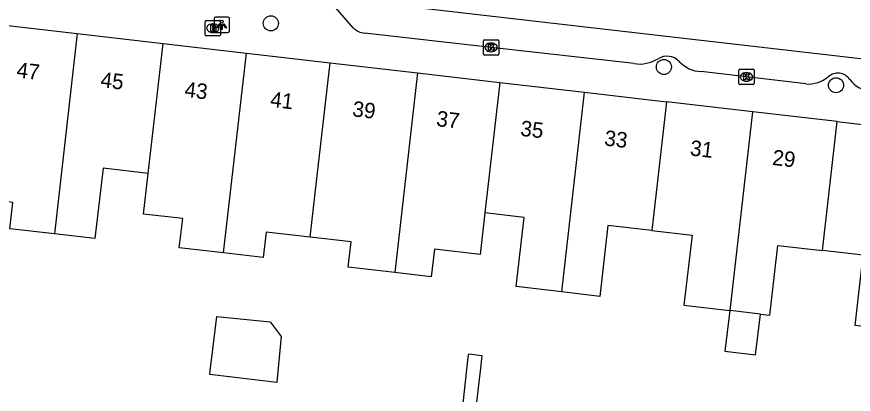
# Model space of a CAD drawing. Extents: x 161696 to 162377, y 380761 to 381673.
# Drawn here: x 161886.3 to 161940.5, y 381375.1 to 381399.5 of the extents above; entities that cross this region are included whole.
import ezdxf

# ---------------------------------------------------------------- set-up
doc = ezdxf.new("R2010")
doc.units = 0
for name, color, linetype in [('IMGEO_Boom', 7, 'Continuous'), ('IMGEO_Brandkraan', 7, 'Continuous'), ('IMGEO_Kolk', 7, 'Continuous'), ('IMGEO_Lichtpunt', 7, 'Continuous'), ('IMGEO_Pand', 7, 'Continuous'), ('IMGEO_Pand_nummerreeks', 7, 'Continuous'), ('IMGEO_Rijbaan_lokaal_open', 7, 'Continuous'), ('IMGEO_Voetpad_open', 7, 'Continuous')]:
    doc.layers.add(name, color=color, linetype=linetype)

msp = doc.modelspace()

# ---------------------------------------------------------------- linework, layer by layer
at = {"layer": 'IMGEO_Boom'}
for centre in [(161902.76, 381399.11), (161928.263, 381396.283), (161939.431, 381395.096)]:
    msp.add_circle(centre, 0.489, dxfattribs=at)
at = {"layer": 'IMGEO_Brandkraan'}
for p, q in [((161898.494, 381398.371), (161898.494, 381399.223)), ((161898.569, 381399.297), (161899.421, 381399.297)), ((161898.982, 381399.077), (161899.007, 381399.077)), ((161899.495, 381399.223), (161899.495, 381398.371)), ((161899.421, 381398.297), (161898.569, 381398.297)), ((161899.005, 381398.517), (161898.98, 381398.517))]:
    msp.add_line(p, q, dxfattribs=at)
for points in [[(161898.494, 381398.371), (161898.494, 381399.223)], [(161898.569, 381399.297), (161899.421, 381399.297)], [(161898.842, 381398.997), (161898.842, 381398.597), (161899.055, 381398.597)], [(161899.073, 381398.997), (161898.842, 381398.997)], [(161899.021, 381398.916), (161898.967, 381398.916), (161898.967, 381398.84)], [(161898.967, 381398.84), (161899.02, 381398.84)], [(161899.495, 381399.223), (161899.495, 381398.371)], [(161899.421, 381398.297), (161898.569, 381398.297)], [(161899.029, 381398.764), (161898.967, 381398.764), (161898.967, 381398.683)], [(161898.967, 381398.683), (161899.029, 381398.683)]]:
    msp.add_lwpolyline(points, dxfattribs=at)
for centre, radius, start, end in [((161898.571, 381399.221), 0.0765, 91.552, 178.448), ((161898.571, 381399.221), 0.0765, 91.552, 178.448), ((161899.022, 381398.878), 0.0379, 267.8285, 90.9355), ((161899.077, 381398.852), 0.145, 59.4692, 91.5367), ((161899.102, 381398.899), 0.0922, 285.5137, 58.1501), ((161899.107, 381398.707), 0.105, 301.3115, 78.989), ((161899.419, 381399.221), 0.0765, 1.552, 88.448), ((161899.419, 381399.221), 0.0765, 1.552, 88.448), ((161898.571, 381398.373), 0.0765, 181.552, 268.448), ((161898.571, 381398.373), 0.0765, 181.552, 268.448), ((161899.03, 381398.723), 0.0404, 269.8759, 90.5077), ((161899.061, 381398.848), 0.251, 268.6676, 293.5347), ((161899.419, 381398.373), 0.0765, 271.552, 358.448), ((161899.419, 381398.373), 0.0765, 271.552, 358.448)]:
    msp.add_arc(centre, radius, start, end, dxfattribs=at)
for centre, major_axis, ratio, start_param, end_param in [((161898.981, 381398.797), (-0.387, 0.002), 0.722429, 4.712389, 7.853982), ((161899.006, 381398.797), (-0.39, 0.002), 0.717154, 1.570796, 4.712389)]:
    msp.add_ellipse(centre, major_axis=major_axis, ratio=ratio, start_param=start_param, end_param=end_param, dxfattribs=at)
at = {"layer": 'IMGEO_Kolk'}
for p, q in [((161916.551, 381397.125), (161916.551, 381397.977)), ((161916.626, 381398.051), (161917.478, 381398.051)), ((161917.039, 381397.831), (161917.064, 381397.831)), ((161917.552, 381397.977), (161917.552, 381397.125)), ((161917.062, 381397.271), (161917.037, 381397.271)), ((161917.478, 381397.051), (161916.626, 381397.051)), ((161933.12, 381395.213), (161933.12, 381396.065)), ((161933.195, 381396.139), (161934.047, 381396.139)), ((161934.121, 381396.065), (161934.121, 381395.213)), ((161933.608, 381395.919), (161933.633, 381395.919)), ((161934.047, 381395.139), (161933.195, 381395.139)), ((161933.631, 381395.359), (161933.606, 381395.359))]:
    msp.add_line(p, q, dxfattribs=at)
for points in [[(161916.551, 381397.125), (161916.551, 381397.977)], [(161916.626, 381398.051), (161917.478, 381398.051)], [(161916.872, 381397.751), (161916.995, 381397.751), (161916.995, 381397.6), (161917.125, 381397.751), (161917.289, 381397.751), (161917.143, 381397.6), (161917.296, 381397.351), (161917.144, 381397.351), (161917.059, 381397.515), (161916.995, 381397.448), (161916.995, 381397.351), (161916.872, 381397.351), (161916.872, 381397.751)], [(161917.552, 381397.977), (161917.552, 381397.125)], [(161917.478, 381397.051), (161916.626, 381397.051)], [(161933.12, 381395.213), (161933.12, 381396.065)], [(161933.195, 381396.139), (161934.047, 381396.139)], [(161934.121, 381396.065), (161934.121, 381395.213)], [(161933.441, 381395.839), (161933.564, 381395.839), (161933.564, 381395.688), (161933.694, 381395.839), (161933.858, 381395.839), (161933.712, 381395.688), (161933.865, 381395.439), (161933.713, 381395.439), (161933.628, 381395.603), (161933.564, 381395.536), (161933.564, 381395.439), (161933.441, 381395.439), (161933.441, 381395.839)], [(161934.047, 381395.139), (161933.195, 381395.139)]]:
    msp.add_lwpolyline(points, dxfattribs=at)
for centre, start, end in [((161916.628, 381397.975), 91.552, 178.448), ((161916.628, 381397.975), 91.552, 178.448), ((161917.476, 381397.975), 1.552, 88.448), ((161917.476, 381397.975), 1.552, 88.448), ((161916.628, 381397.127), 181.552, 268.448), ((161916.628, 381397.127), 181.552, 268.448), ((161917.476, 381397.127), 271.552, 358.448), ((161917.476, 381397.127), 271.552, 358.448), ((161933.197, 381396.063), 91.552, 178.448), ((161933.197, 381396.063), 91.552, 178.448), ((161934.045, 381396.063), 1.552, 88.448), ((161934.045, 381396.063), 1.552, 88.448), ((161933.197, 381395.215), 181.552, 268.448), ((161933.197, 381395.215), 181.552, 268.448), ((161934.045, 381395.215), 271.552, 358.448), ((161934.045, 381395.215), 271.552, 358.448)]:
    msp.add_arc(centre, 0.0765, start, end, dxfattribs=at)
for centre, major_axis, ratio, start_param, end_param in [((161917.038, 381397.551), (-0.387, 0.002), 0.722429, 4.712389, 7.853982), ((161917.063, 381397.551), (-0.39, 0.002), 0.717154, 1.570796, 4.712389), ((161933.607, 381395.639), (-0.387, 0.002), 0.722429, 4.712389, 7.853982), ((161933.632, 381395.639), (-0.39, 0.002), 0.717154, 1.570796, 4.712389)]:
    msp.add_ellipse(centre, major_axis=major_axis, ratio=ratio, start_param=start_param, end_param=end_param, dxfattribs=at)
at = {"layer": 'IMGEO_Lichtpunt'}
for p, q in [((161899.077, 381399.426), (161899.077, 381398.619)), ((161899.077, 381399.426), (161899.077, 381398.619)), ((161899.979, 381399.521), (161899.171, 381399.521)), ((161899.979, 381399.521), (161899.171, 381399.521)), ((161900.073, 381398.619), (161900.073, 381399.426)), ((161900.073, 381398.619), (161900.073, 381399.426)), ((161899.171, 381398.525), (161899.979, 381398.525)), ((161899.171, 381398.525), (161899.979, 381398.525))]:
    msp.add_line(p, q, dxfattribs=at)
for points in [[(161899.451, 381399.09), (161899.49, 381399.062), (161899.302, 381398.8), (161899.264, 381398.827), (161899.451, 381399.09)], [(161899.553, 381399.042), (161899.6, 381399.042), (161899.6, 381398.72), (161899.553, 381398.72), (161899.553, 381399.042)], [(161899.663, 381399.062), (161899.701, 381399.089), (161899.888, 381398.827), (161899.849, 381398.799), (161899.663, 381399.062)]]:
    msp.add_lwpolyline(points, dxfattribs=at)
msp.add_circle((161899.576, 381399.224), 0.0994, dxfattribs=at)
for centre, start, end in [((161899.171, 381399.426), 90, 180), ((161899.171, 381399.426), 90, 180), ((161899.979, 381399.426), 0, 90), ((161899.979, 381399.426), 0, 90), ((161899.171, 381398.619), 180, 270), ((161899.171, 381398.619), 180, 270), ((161899.979, 381398.619), 270, 0), ((161899.979, 381398.619), 270, 360)]:
    msp.add_arc(centre, 0.0946, start, end, dxfattribs=at)
at = {"layer": 'IMGEO_Pand'}
for points in [[(161884.738, 381399.081), (161890.196, 381398.45)], [(161890.196, 381398.45), (161888.713, 381385.462)], [(161890.196, 381398.45), (161895.764, 381397.806)], [(161894.802, 381389.384), (161895.764, 381397.806)], [(161895.764, 381397.806), (161901.175, 381397.18)], [(161899.696, 381384.222), (161901.175, 381397.18)], [(161901.175, 381397.18), (161906.612, 381396.55)], [(161905.321, 381385.248), (161905.646, 381388.092), (161906.612, 381396.55)], [(161906.612, 381396.55), (161912.282, 381395.894)], [(161912.282, 381395.894), (161910.804, 381382.947)], [(161912.282, 381395.894), (161917.607, 381395.278)], [(161917.607, 381395.278), (161916.641, 381386.819)], [(161917.607, 381395.278), (161923.109, 381394.642)], [(161921.631, 381381.698), (161923.109, 381394.642)], [(161923.109, 381394.642), (161928.431, 381394.026)], [(161928.431, 381394.026), (161927.478, 381385.678)], [(161934.034, 381393.378), (161928.431, 381394.026)], [(161932.562, 381380.488), (161934.034, 381393.378)], [(161939.512, 381392.744), (161934.034, 381393.378)], [(161938.557, 381384.376), (161939.512, 381392.744)], [(161939.512, 381392.744), (161944.835, 381392.128)], [(161894.802, 381389.384), (161891.877, 381389.723), (161891.348, 381385.157), (161888.713, 381385.462)], [(161888.713, 381385.462), (161885.831, 381385.796), (161886.027, 381387.493), (161883.448, 381387.792), (161883.616, 381389.255)], [(161899.696, 381384.222), (161896.821, 381384.555), (161897.04, 381386.451), (161894.501, 381386.744), (161894.802, 381389.384)], [(161916.641, 381386.819), (161916.334, 381384.133), (161913.377, 381384.475), (161913.168, 381382.673), (161910.804, 381382.947)], [(161921.631, 381381.698), (161918.68, 381382.04), (161919.199, 381386.523), (161916.641, 381386.819)], [(161927.478, 381385.678), (161924.635, 381386.007), (161924.103, 381381.412), (161921.631, 381381.698)], [(161905.321, 381385.248), (161902.447, 381385.58), (161902.256, 381383.926), (161899.696, 381384.222)], [(161910.804, 381382.947), (161907.784, 381383.296), (161907.974, 381384.941), (161905.321, 381385.248)], [(161927.478, 381385.678), (161930.086, 381385.377), (161929.56, 381380.835), (161932.535, 381380.491)], [(161934.52, 381380.262), (161935.125, 381380.191), (161935.648, 381384.713), (161938.557, 381384.376)], [(161943.36, 381379.207), (161940.667, 381379.519), (161941.193, 381384.071), (161938.557, 381384.376)], [(161932.535, 381380.491), (161932.219, 381377.862), (161934.204, 381377.624), (161934.52, 381380.262)], [(161932.562, 381380.488), (161932.535, 381380.491)], [(161934.52, 381380.262), (161932.562, 381380.488)], [(161898.792, 381376.334), (161898.826, 381376.604), (161898.91, 381377.277), (161899.263, 381380.101), (161902.715, 381379.751), (161903.428, 381378.818), (161903.173, 381376.09), (161903.147, 381375.818), (161898.792, 381376.334)], [(161915.217, 381374.347), (161915.253, 381374.661), (161915.3, 381375.07), (161915.573, 381377.467), (161915.598, 381377.683), (161916.454, 381377.582), (161916.429, 381377.366), (161916.358, 381376.764), (161916.097, 381374.561), (161916.06, 381374.247), (161915.217, 381374.347)]]:
    msp.add_lwpolyline(points, dxfattribs=at)
at = {"layer": 'IMGEO_Rijbaan_lokaal_open'}
msp.add_lwpolyline([(161958.329, 381394.82), (161905.689, 381400.892)], dxfattribs=at)
at = {"layer": 'IMGEO_Voetpad_open'}
for points in [[(161908.107, 381398.812), (161906.806, 381400.306)], [(161926.337, 381396.497), (161917.052, 381397.552), (161908.834, 381398.479)], [(161937.472, 381395.182), (161930.675, 381395.991)]]:
    msp.add_lwpolyline(points, dxfattribs=at)
for centre, radius, start, end in [((161908.931, 381399.652), 1.177, 225.524, 265.256), ((161926.669, 381398.779), 2.306, 261.7109, 301.7487), ((161928.46, 381395.869), 1.111, 44.2367, 121.3182), ((161930.706, 381397.928), 1.937, 221.5087, 269.0691), ((161937.624, 381397.203), 2.026, 265.7098, 309.8512), ((161939.546, 381394.928), 0.952, 34.9907, 130.9602), ((161941.812, 381396.522), 1.819, 215.1764, 264.6522)]:
    msp.add_arc(centre, radius, start, end, dxfattribs=at)

# ---------------------------------------------------------------- texts
at = {"layer": 'IMGEO_Pand_nummerreeks'}
for s, rotation, p in [('47', 353.3995, (161886.225, 381395.608)), ('45', 353.4003, (161891.673, 381394.978)), ('43', 353.3995, (161897.121, 381394.347)), ('41', 353.3995, (161902.682, 381393.704)), ('39', 353.3995, (161908.017, 381393.087)), ('37', 353.3995, (161913.465, 381392.456)), ('35', 353.4003, (161918.913, 381391.826)), ('33', 353.4003, (161924.361, 381391.196)), ('31', 353.3995, (161929.922, 381390.552)), ('29', 353.3995, (161935.258, 381389.935))]:
    msp.add_text(s, height=1, rotation=rotation, dxfattribs=at).set_placement(p)

doc.saveas('drawing.dxf')
